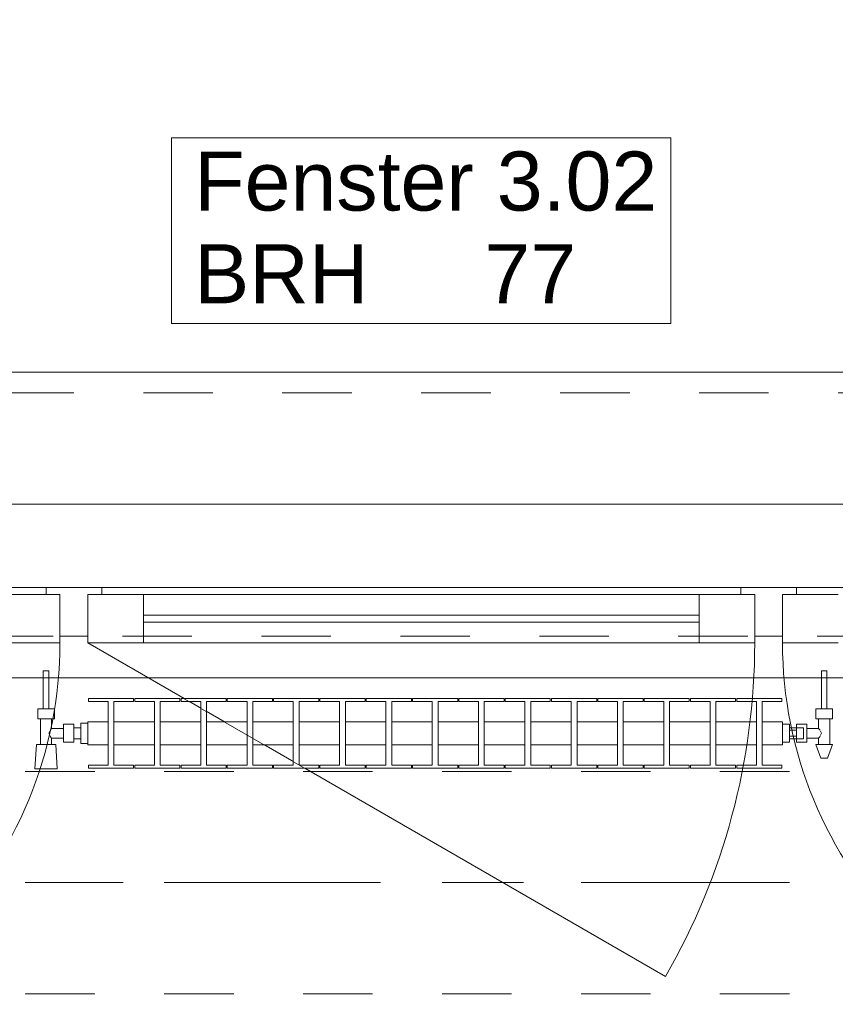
# Model space of a CAD drawing. Header units: metres. Extents: x -4 to 99, y -11 to 17.
# Tile 661 of 747: x 55.77 to 56.95, y 12.97 to 14.39. Entities that reach past the tile are written whole.
import ezdxf

# ---------------------------------------------------------------- set-up
doc = ezdxf.new("R2010")
doc.units = ezdxf.units.M
doc.header["$MEASUREMENT"] = 0
for name, pattern in [('Achse', [0.2, 0.1, -0.05, 0, -0.05]), ('Strichlinie doppelt', [0.546806, 0.264583, -0.105833, 0.070556, -0.105833]), ('Strichlinie eng', [0.115, 0.075, -0.04]), ('Untersicht', [0.1, 0.075, -0.025]), ('Wipeout_Contour', [1, 0, -1])]:
    doc.linetypes.add(name, pattern=pattern)
for name, color, linetype in [('152 - Bemaßung_ Beschriftung.Ausbau', 7, 'Continuous'), ('451 - Universal.Achsen Raster', 7, 'Continuous'), ('603 - Struktur.Bodenplatte_ Decke Roh', 7, 'Continuous'), ('604 - Struktur.Wand Aussen', 7, 'Continuous'), ('608 - Struktur.Träger', 7, 'Continuous'), ('650 - Abdeckung.Fußboden Aufbau', 7, 'Continuous'), ('801 - HKLSE.Heizung_ Klima_ Lüftung', 7, 'Continuous'), ('Neubau_653 - Abdeckung.TB Verkofferung', 7, 'Continuous')]:
    doc.layers.add(name, color=color, linetype=linetype)
doc.styles.add('ERSTELLTER_STIL_2', font='txt')
doc.dimstyles.new('ERSTELLTER_STIL__2', dxfattribs={"dimtxt": 0.1, "dimasz": 0.0532, "dimexe": 0.18, "dimexo": 0.0625, "dimgap": 0, "dimtad": 1, "dimtih": 1, "dimtoh": 1, "dimzin": 0, "dimdsep": 46, "dimtxsty": 'ERSTELLTER_STIL_2', "dimblk": 'ARROWHEAD_2', "dimblk1": 'ARROWHEAD_2', "dimblk2": 'ARROWHEAD_2', "dimcen": 0.09, "dimse1": 1, "dimse2": 1, "dimclrd": 7, "dimclre": 7, "dimclrt": 7, "dimazin": 0, "dimtfac": 1, "dimtdec": 4, "dimtmove": 0, "dimatfit": 3, "dimfxl": 1, "dimtolj": 1, "dimtzin": 0, "dimarcsym": 0})

# ---------------------------------------------------------------- blocks, each defined once
blk = doc.blocks.new('*D258')
at = {"layer": '152 - Bemaßung_ Beschriftung.Ausbau', "color": 7, "linetype": 'Continuous', "lineweight": 5}
for p, q in [((55.15, 14.8025), (55.15, 14.9075)), ((57.55, 14.8025), (57.55, 14.9075)), ((55.1702, 14.89), (55.1298, 14.82)), ((57.5702, 14.89), (57.5298, 14.82)), ((55.15, 14.855), (57.55, 14.855))]:
    blk.add_line(p, q, dxfattribs=at)
at = {"layer": '152 - Bemaßung_ Beschriftung.Ausbau', "color": 7, "lineweight": 5, "char_height": 0.1, "attachment_point": 7, "style": 'ERSTELLTER_STIL_2'}
for s, insert in [('\\A1;{\\pql;\\fArial|b0|i0|c0|p38;2,40}', (56.217, 14.875)), ('\\A1;{\\pql;\\fArial|b0|i0|c0|p38;2,01}', (56.217, 14.735))]:
    blk.add_mtext(s, dxfattribs=dict(at, insert=insert))
blk = doc.blocks.new('ARROWHEAD_2')
at = {"color": 0, "linetype": 'Continuous', "lineweight": 0}
for p, q in [((-0.378, -0.655), (0.378, 0.655)), ((0, 0), (-1, 0))]:
    blk.add_line(p, q, dxfattribs=at)
blk = doc.blocks.new('*D291')
at = {"layer": '152 - Bemaßung_ Beschriftung.Ausbau', "color": 7, "linetype": 'Continuous', "lineweight": 5}
for p, q in [((54.6, 15.3025), (54.6, 15.4075)), ((58.055, 15.3025), (58.055, 15.4075)), ((54.6202, 15.39), (54.5798, 15.32)), ((58.0752, 15.39), (58.0348, 15.32)), ((54.6, 15.355), (58.055, 15.355))]:
    blk.add_line(p, q, dxfattribs=at)
at = {"layer": '152 - Bemaßung_ Beschriftung.Ausbau', "color": 7, "lineweight": 5, "char_height": 0.1, "attachment_point": 7, "style": 'ERSTELLTER_STIL_2'}
for s, insert in [('\\A1;{\\pql;\\fArial|b0|i0|c0|p38;3,45\\fArial|b0|i0|c0|p38;\\A1{\\H.66x;\\S5^  ;}}', (56.0936, 15.3556)), ('\\A1;{\\pql;\\fArial|b0|i0|c0|p38;15}', (57.883, 15.375))]:
    blk.add_mtext(s, dxfattribs=dict(at, insert=insert))
blk = doc.blocks.new('*D330')
at = {"layer": '152 - Bemaßung_ Beschriftung.Ausbau', "color": 7, "linetype": 'Continuous', "lineweight": 5}
for p, q in [((54.68, 15.8025), (54.68, 15.9075)), ((57.98, 15.8025), (57.98, 15.9075)), ((54.7002, 15.89), (54.6598, 15.82)), ((58.0002, 15.89), (57.9598, 15.82)), ((54.68, 15.855), (57.98, 15.855))]:
    blk.add_line(p, q, dxfattribs=at)
at = {"layer": '152 - Bemaßung_ Beschriftung.Ausbau', "color": 7, "lineweight": 5, "insert": (56.197, 15.875), "char_height": 0.1, "attachment_point": 7, "style": 'ERSTELLTER_STIL_2'}
blk.add_mtext('\\A1;{\\pql;\\fArial|b0|i0|c0|p38;3,30}', dxfattribs=at)

msp = doc.modelspace()

# ---------------------------------------------------------------- linework, layer by layer
at = {"layer": '451 - Universal.Achsen Raster', "color": 160, "linetype": 'Strichlinie doppelt', "lineweight": 9, "true_color": 0x3232ff}
msp.add_line((64.935, 13.15), (-3.175, 13.15), dxfattribs=at)
at = {"layer": '603 - Struktur.Bodenplatte_ Decke Roh', "color": 7, "linetype": 'Continuous', "lineweight": 18, "flags": 128}
msp.add_lwpolyline([(62.275, 0.005), (62.275, 13.695), (50.78, 13.695), (50.78, 13.455), (50.78, 13), (50.84, 13), (50.84, 8.585), (49.03, 8.585), (49.03, 8.725), (47.41, 8.725), (47.41, 13), (47.48, 13), (47.48, 13.455), (47.48, 13.695), (14.78, 13.695)], dxfattribs=at)
at = {"layer": '604 - Struktur.Wand Aussen', "color": 7, "linetype": 'Continuous', "lineweight": 9}
msp.add_line((57.45, 13.885), (55.25, 13.885), dxfattribs=at)
at = {"layer": '604 - Struktur.Wand Aussen', "color": 7, "linetype": 'Strichlinie eng', "lineweight": 9}
msp.add_line((57.45, 13.855), (55.25, 13.855), dxfattribs=at)
at = {"layer": '604 - Struktur.Wand Aussen', "color": 7, "linetype": 'Continuous', "lineweight": 13}
for p, q in [((55.26, 13.575), (55.81, 13.575)), ((55.81, 13.565), (55.81, 13.575)), ((55.81, 13.575), (55.85, 13.575)), ((55.85, 13.575), (55.89, 13.575)), ((55.89, 13.575), (56.81, 13.575)), ((55.89, 13.575), (55.89, 13.565)), ((56.81, 13.565), (56.81, 13.575)), ((56.81, 13.575), (56.85, 13.575)), ((56.85, 13.575), (56.89, 13.575)), ((56.89, 13.575), (57.44, 13.575)), ((56.89, 13.575), (56.89, 13.565)), ((55.75, 13.565), (55.83, 13.565)), ((55.83, 13.565), (55.81, 13.565)), ((55.83, 13.505), (55.83, 13.565)), ((55.83, 13.565), (55.83, 13.495)), ((55.89, 13.565), (55.87, 13.565)), ((55.87, 13.565), (55.87, 13.505)), ((55.87, 13.495), (55.87, 13.565)), ((55.87, 13.565), (55.95, 13.565)), ((55.95, 13.565), (56.75, 13.565)), ((55.95, 13.565), (55.95, 13.495)), ((56.75, 13.495), (56.75, 13.565)), ((56.75, 13.565), (56.83, 13.565)), ((56.83, 13.565), (56.81, 13.565)), ((56.83, 13.505), (56.83, 13.565)), ((56.83, 13.565), (56.83, 13.495)), ((56.89, 13.565), (56.87, 13.565)), ((56.87, 13.565), (56.87, 13.505)), ((56.87, 13.495), (56.87, 13.565)), ((56.87, 13.565), (56.95, 13.565)), ((55.95, 13.535), (56.75, 13.535)), ((56.75, 13.525), (55.95, 13.525)), ((55.85, 13.505), (55.83, 13.505)), ((55.87, 13.505), (55.85, 13.505)), ((56.85, 13.505), (56.83, 13.505)), ((56.87, 13.505), (56.85, 13.505)), ((55.83, 13.495), (55.75, 13.495)), ((55.95, 13.495), (55.87, 13.495)), ((56.75, 13.495), (55.95, 13.495)), ((56.83, 13.495), (56.75, 13.495)), ((56.95, 13.495), (56.87, 13.495))]:
    msp.add_line(p, q, dxfattribs=at)
at = {"layer": '604 - Struktur.Wand Aussen', "color": 7, "linetype": 'Continuous', "lineweight": 9, "flags": 128}
msp.add_lwpolyline([(55.9906, 13.955), (56.7094, 13.955), (56.7094, 14.0886), (56.7094, 14.2221), (55.9906, 14.2221), (55.9906, 14.0886)], close=True, dxfattribs=at)
at = {"layer": '608 - Struktur.Träger', "color": 7, "linetype": 'Achse', "lineweight": 9}
msp.add_line((50.78, 13.15), (61.88, 13.15), dxfattribs=at)
at = {"layer": '608 - Struktur.Träger', "color": 7, "linetype": 'Untersicht', "lineweight": 13}
msp.add_line((50.78, 12.99), (61.88, 12.99), dxfattribs=at)
at = {"layer": '650 - Abdeckung.Fußboden Aufbau', "color": 7, "linetype": 'Continuous', "lineweight": 13, "flags": 128}
msp.add_lwpolyline([(58.055, 8.24), (58.055, 8.51), (58.055, 12.99), (57.97, 12.99), (57.97, 13.445), (54.69, 13.445), (54.69, 12.99), (54.6, 12.99), (54.6, 8.51)], dxfattribs=at)
at = {"layer": 'Neubau_653 - Abdeckung.TB Verkofferung', "color": 1, "linetype": 'Untersicht', "lineweight": 9}
msp.add_line((51.12, 13.505), (62.025, 13.505), dxfattribs=at)

# ---------------------------------------------------------------- texts
at = {"layer": '604 - Struktur.Wand Aussen', "color": 7, "lineweight": 9, "char_height": 0.085, "style": 'ERSTELLTER_STIL_2'}
for s, insert, attachment_point in [('\\A1;{\\pql;\\pt0;\\fArial|b0|i0|c0|p38;Fenster 3.02}', (56.0232, 14.1163), 7), ('\\A1;{\\pql;\\pt0;\\fArial|b0|i0|c0|p38;}', (56.5699, 14.0886), 1), ('\\A1;{\\pql;\\pt0;\\fArial|b0|i0|c0|p38;BRH}', (56.0232, 14.0691), 1), ('\\A1;{\\pql;\\pt0,0.05;\\fArial|b0|i0|c0|p38;77\\fArial|b0|i0|c0|p38;\\A1{\\H.66x;\\S^  ;}\\fArial|b0|i0|c0|p38;\\fArial|b0|i0|c0|p38;\\A1{\\H.66x;\\S^  ;}}', (56.4409, 14.0691), 1)]:
    msp.add_mtext(s, dxfattribs=dict(at, insert=insert, attachment_point=attachment_point))

# ---------------------------------------------------------------- dimensions: what is measured, and where the dimension line sits
at = {"layer": '152 - Bemaßung_ Beschriftung.Ausbau', "color": 7, "linetype": 'Continuous', "lineweight": 5}
dim = msp.add_linear_dim(base=(57.55, 14.855), p1=(55.15, 13.575), p2=(57.55, 13.575), dimstyle='ERSTELLTER_STIL__2', dxfattribs=at)
dim.commit()
dim.dimension.update_dxf_attribs({"geometry": '*D258', "text_midpoint": (56.3469, 14.925), "dimtype": 160})

# ---------------------------------------------------------------- next in the draw order: wipeouts: each hides what was drawn before it
at = {"color": 254, "linetype": 'Wipeout_Contour', "lineweight": 0, "ltscale": 14135.989965}
msp.add_wipeout([(55.87, 13.3817), (55.87, 13.3483), (55.8992, 13.3483), (55.8992, 13.3192), (55.8708, 13.3192), (55.8708, 13.315), (55.9358, 13.315), (55.9358, 13.3192), (55.9075, 13.3192), (55.9075, 13.3483), (55.9658, 13.3483), (55.9658, 13.3192), (55.9375, 13.3192), (55.9375, 13.315), (56.0025, 13.315), (56.0025, 13.3192), (55.9742, 13.3192), (55.9742, 13.3483), (56.0325, 13.3483), (56.0325, 13.3192), (56.0042, 13.3192), (56.0042, 13.315), (56.0692, 13.315), (56.0692, 13.3192), (56.0408, 13.3192), (56.0408, 13.3483), (56.0992, 13.3483), (56.0992, 13.3192), (56.0708, 13.3192), (56.0708, 13.315), (56.1358, 13.315), (56.1358, 13.3192), (56.1075, 13.3192), (56.1075, 13.3483), (56.1658, 13.3483), (56.1658, 13.3192), (56.1375, 13.3192), (56.1375, 13.315), (56.2025, 13.315), (56.2025, 13.3192), (56.1742, 13.3192), (56.1742, 13.3483), (56.2325, 13.3483), (56.2325, 13.3192), (56.2042, 13.3192), (56.2042, 13.315), (56.2692, 13.315), (56.2692, 13.3192), (56.2408, 13.3192), (56.2408, 13.3483), (56.2992, 13.3483), (56.2992, 13.3192), (56.2708, 13.3192), (56.2708, 13.315), (56.3358, 13.315), (56.3358, 13.3192), (56.3075, 13.3192), (56.3075, 13.3483), (56.3658, 13.3483), (56.3658, 13.3192), (56.3375, 13.3192), (56.3375, 13.315), (56.4025, 13.315), (56.4025, 13.3192), (56.3742, 13.3192), (56.3742, 13.3483), (56.4325, 13.3483), (56.4325, 13.3192), (56.4042, 13.3192), (56.4042, 13.315), (56.4692, 13.315), (56.4692, 13.3192), (56.4408, 13.3192), (56.4408, 13.3483), (56.4992, 13.3483), (56.4992, 13.3192), (56.4708, 13.3192), (56.4708, 13.315), (56.5358, 13.315), (56.5358, 13.3192), (56.5075, 13.3192), (56.5075, 13.3483), (56.5658, 13.3483), (56.5658, 13.3192), (56.5375, 13.3192), (56.5375, 13.315), (56.6025, 13.315), (56.6025, 13.3192), (56.5742, 13.3192), (56.5742, 13.3483), (56.6325, 13.3483), (56.6325, 13.3192), (56.6042, 13.3192), (56.6042, 13.315), (56.6692, 13.315), (56.6692, 13.3192), (56.6408, 13.3192), (56.6408, 13.3483), (56.6992, 13.3483), (56.6992, 13.3192), (56.6708, 13.3192), (56.6708, 13.315), (56.7358, 13.315), (56.7358, 13.3192), (56.7075, 13.3192), (56.7075, 13.3483), (56.7658, 13.3483), (56.7658, 13.3192), (56.7375, 13.3192), (56.7375, 13.315), (56.8025, 13.315), (56.8025, 13.3192), (56.7742, 13.3192), (56.7742, 13.3483), (56.8325, 13.3483), (56.8325, 13.3192), (56.8042, 13.3192), (56.8042, 13.315), (56.8692, 13.315), (56.8692, 13.3192), (56.8408, 13.3192), (56.8408, 13.3483), (56.87, 13.3483), (56.87, 13.3817), (56.8408, 13.3817), (56.8408, 13.4108), (56.8692, 13.4108), (56.8692, 13.415), (56.8042, 13.415), (56.8042, 13.4108), (56.8325, 13.4108), (56.8325, 13.3817), (56.7742, 13.3817), (56.7742, 13.4108), (56.8025, 13.4108), (56.8025, 13.415), (56.7375, 13.415), (56.7375, 13.4108), (56.7658, 13.4108), (56.7658, 13.3817), (56.7075, 13.3817), (56.7075, 13.4108), (56.7358, 13.4108), (56.7358, 13.415), (56.6708, 13.415), (56.6708, 13.4108), (56.6992, 13.4108), (56.6992, 13.3817), (56.6408, 13.3817), (56.6408, 13.4108), (56.6692, 13.4108), (56.6692, 13.415), (56.6042, 13.415), (56.6042, 13.4108), (56.6325, 13.4108), (56.6325, 13.3817), (56.5742, 13.3817), (56.5742, 13.4108), (56.6025, 13.4108), (56.6025, 13.415), (56.5375, 13.415), (56.5375, 13.4108), (56.5658, 13.4108), (56.5658, 13.3817), (56.5075, 13.3817), (56.5075, 13.4108), (56.5358, 13.4108), (56.5358, 13.415), (56.4708, 13.415), (56.4708, 13.4108), (56.4992, 13.4108), (56.4992, 13.3817), (56.4408, 13.3817), (56.4408, 13.4108), (56.4692, 13.4108), (56.4692, 13.415), (56.4042, 13.415), (56.4042, 13.4108), (56.4325, 13.4108), (56.4325, 13.3817), (56.3742, 13.3817), (56.3742, 13.4108), (56.4025, 13.4108), (56.4025, 13.415), (56.3375, 13.415), (56.3375, 13.4108), (56.3658, 13.4108), (56.3658, 13.3817), (56.3075, 13.3817), (56.3075, 13.4108), (56.3358, 13.4108), (56.3358, 13.415), (56.2708, 13.415), (56.2708, 13.4108), (56.2992, 13.4108), (56.2992, 13.3817), (56.2408, 13.3817), (56.2408, 13.4108), (56.2692, 13.4108), (56.2692, 13.415), (56.2042, 13.415), (56.2042, 13.4108), (56.2325, 13.4108), (56.2325, 13.3817), (56.1742, 13.3817), (56.1742, 13.4108), (56.2025, 13.4108), (56.2025, 13.415), (56.1375, 13.415), (56.1375, 13.4108), (56.1658, 13.4108), (56.1658, 13.3817), (56.1075, 13.3817), (56.1075, 13.4108), (56.1358, 13.4108), (56.1358, 13.415), (56.0708, 13.415), (56.0708, 13.4108), (56.0992, 13.4108), (56.0992, 13.3817), (56.0408, 13.3817), (56.0408, 13.4108), (56.0692, 13.4108), (56.0692, 13.415), (56.0042, 13.415), (56.0042, 13.4108), (56.0325, 13.4108), (56.0325, 13.3817), (55.9742, 13.3817), (55.9742, 13.4108), (56.0025, 13.4108), (56.0025, 13.415), (55.9375, 13.415), (55.9375, 13.4108), (55.9658, 13.4108), (55.9658, 13.3817), (55.9075, 13.3817), (55.9075, 13.4108), (55.9358, 13.4108), (55.9358, 13.415), (55.8708, 13.415), (55.8708, 13.4108), (55.8992, 13.4108), (55.8992, 13.3817)], dxfattribs=at).dxf.layer = '801 - HKLSE.Heizung_ Klima_ Lüftung'

# ---------------------------------------------------------------- next in the draw order: linework, layer by layer
at = {"layer": '604 - Struktur.Wand Aussen', "color": 7, "linetype": 'Continuous', "lineweight": 9}
msp.add_arc((55.87, 13.495), 0.96, 330, 0, dxfattribs=at)
at = {"layer": '801 - HKLSE.Heizung_ Klima_ Lüftung', "color": 7, "linetype": 'Continuous', "lineweight": 5}
for p, q in [((55.8992, 13.4108), (55.8992, 13.3192)), ((55.9075, 13.3192), (55.9075, 13.4108)), ((55.9075, 13.4108), (55.9358, 13.4108)), ((55.9358, 13.4108), (55.9358, 13.415)), ((55.9375, 13.415), (55.9375, 13.4108)), ((56.0025, 13.415), (55.9375, 13.415)), ((55.9375, 13.415), (55.9375, 13.4108)), ((55.9375, 13.4108), (55.9658, 13.4108)), ((55.9658, 13.4108), (55.9658, 13.3192)), ((55.9742, 13.3192), (55.9742, 13.4108)), ((55.9742, 13.4108), (56.0025, 13.4108)), ((56.0025, 13.4108), (56.0025, 13.415)), ((56.0025, 13.4108), (56.0025, 13.415)), ((56.0692, 13.415), (56.0042, 13.415)), ((56.0042, 13.415), (56.0042, 13.4108)), ((56.0042, 13.4108), (56.0325, 13.4108)), ((56.0325, 13.4108), (56.0325, 13.3192)), ((56.0408, 13.3192), (56.0408, 13.4108)), ((56.0408, 13.4108), (56.0692, 13.4108)), ((56.0692, 13.4108), (56.0692, 13.415)), ((56.0692, 13.4108), (56.0692, 13.415)), ((56.1358, 13.415), (56.0708, 13.415)), ((56.0708, 13.415), (56.0708, 13.4108)), ((56.0708, 13.4108), (56.0992, 13.4108)), ((56.0992, 13.4108), (56.0992, 13.3192)), ((56.1075, 13.3192), (56.1075, 13.4108)), ((56.1075, 13.4108), (56.1358, 13.4108)), ((56.1358, 13.4108), (56.1358, 13.415)), ((56.1375, 13.415), (56.1375, 13.4108)), ((56.2025, 13.415), (56.1375, 13.415)), ((56.1375, 13.415), (56.1375, 13.4108)), ((56.1375, 13.4108), (56.1658, 13.4108)), ((56.1658, 13.4108), (56.1658, 13.3192)), ((56.1742, 13.3192), (56.1742, 13.4108)), ((56.1742, 13.4108), (56.2025, 13.4108)), ((56.2025, 13.4108), (56.2025, 13.415)), ((56.2025, 13.4108), (56.2025, 13.415)), ((56.2692, 13.415), (56.2042, 13.415)), ((56.2042, 13.415), (56.2042, 13.4108)), ((56.2042, 13.4108), (56.2325, 13.4108)), ((56.2325, 13.4108), (56.2325, 13.3192)), ((56.2408, 13.3192), (56.2408, 13.4108)), ((56.2408, 13.4108), (56.2692, 13.4108)), ((56.2692, 13.4108), (56.2692, 13.415)), ((56.2708, 13.415), (56.2708, 13.4108)), ((56.3358, 13.415), (56.2708, 13.415)), ((56.2708, 13.415), (56.2708, 13.4108)), ((56.2708, 13.4108), (56.2992, 13.4108)), ((56.2992, 13.4108), (56.2992, 13.3192)), ((56.3075, 13.3192), (56.3075, 13.4108)), ((56.3075, 13.4108), (56.3358, 13.4108)), ((56.3358, 13.4108), (56.3358, 13.415)), ((56.4025, 13.415), (56.3375, 13.415)), ((56.3375, 13.415), (56.3375, 13.4108)), ((56.3375, 13.4108), (56.3658, 13.4108)), ((56.3658, 13.4108), (56.3658, 13.3192)), ((56.3742, 13.3192), (56.3742, 13.4108)), ((56.3742, 13.4108), (56.4025, 13.4108)), ((56.4025, 13.4108), (56.4025, 13.415)), ((56.4025, 13.4108), (56.4025, 13.415)), ((56.4692, 13.415), (56.4042, 13.415)), ((56.4042, 13.415), (56.4042, 13.4108)), ((56.4042, 13.4108), (56.4325, 13.4108)), ((56.4325, 13.4108), (56.4325, 13.3192)), ((56.4408, 13.3192), (56.4408, 13.4108)), ((56.4408, 13.4108), (56.4692, 13.4108)), ((56.4692, 13.4108), (56.4692, 13.415)), ((56.4692, 13.4108), (56.4692, 13.415)), ((56.4708, 13.415), (56.4708, 13.4108)), ((56.5358, 13.415), (56.4708, 13.415)), ((56.4708, 13.415), (56.4708, 13.4108)), ((56.4708, 13.4108), (56.4992, 13.4108)), ((56.4992, 13.4108), (56.4992, 13.3192)), ((56.5075, 13.3192), (56.5075, 13.4108)), ((56.5075, 13.4108), (56.5358, 13.4108)), ((56.5358, 13.4108), (56.5358, 13.415)), ((56.6025, 13.415), (56.5375, 13.415)), ((56.5375, 13.415), (56.5375, 13.4108)), ((56.5375, 13.4108), (56.5658, 13.4108)), ((56.5658, 13.4108), (56.5658, 13.3192)), ((56.5742, 13.3192), (56.5742, 13.4108)), ((56.5742, 13.4108), (56.6025, 13.4108)), ((56.6025, 13.4108), (56.6025, 13.415)), ((56.6692, 13.415), (56.6042, 13.415)), ((56.6042, 13.415), (56.6042, 13.4108)), ((56.6042, 13.4108), (56.6325, 13.4108)), ((56.6325, 13.4108), (56.6325, 13.3192)), ((56.6408, 13.3192), (56.6408, 13.4108)), ((56.6408, 13.4108), (56.6692, 13.4108)), ((56.6692, 13.4108), (56.6692, 13.415)), ((56.6692, 13.4108), (56.6692, 13.415)), ((56.6708, 13.415), (56.6708, 13.4108)), ((56.7358, 13.415), (56.6708, 13.415)), ((56.6708, 13.415), (56.6708, 13.4108)), ((56.6708, 13.4108), (56.6992, 13.4108)), ((56.6992, 13.4108), (56.6992, 13.3192)), ((56.7075, 13.3192), (56.7075, 13.4108)), ((56.7075, 13.4108), (56.7358, 13.4108)), ((56.7358, 13.4108), (56.7358, 13.415)), ((56.7375, 13.415), (56.7375, 13.4108)), ((56.8025, 13.415), (56.7375, 13.415)), ((56.7375, 13.415), (56.7375, 13.4108)), ((56.7375, 13.4108), (56.7658, 13.4108)), ((56.7658, 13.4108), (56.7658, 13.3192)), ((56.7742, 13.3192), (56.7742, 13.4108)), ((56.7742, 13.4108), (56.8025, 13.4108)), ((56.8025, 13.4108), (56.8025, 13.415)), ((56.8025, 13.4108), (56.8025, 13.415)), ((56.8042, 13.415), (56.8042, 13.4108)), ((56.8042, 13.415), (56.8042, 13.4108)), ((56.8042, 13.4108), (56.8325, 13.4108)), ((56.8325, 13.4108), (56.8325, 13.3192)), ((56.8408, 13.3192), (56.8408, 13.4108)), ((55.9075, 13.3817), (55.9658, 13.3817)), ((55.9742, 13.3817), (56.0325, 13.3817)), ((56.0408, 13.3817), (56.0992, 13.3817)), ((56.1075, 13.3817), (56.1658, 13.3817)), ((56.1742, 13.3817), (56.2325, 13.3817)), ((56.2408, 13.3817), (56.2992, 13.3817)), ((56.3075, 13.3817), (56.3658, 13.3817)), ((56.3742, 13.3817), (56.4325, 13.3817)), ((56.4408, 13.3817), (56.4992, 13.3817)), ((56.5075, 13.3817), (56.5658, 13.3817)), ((56.5742, 13.3817), (56.6325, 13.3817)), ((56.6408, 13.3817), (56.6992, 13.3817)), ((56.7075, 13.3817), (56.7658, 13.3817)), ((56.7742, 13.3817), (56.8325, 13.3817)), ((55.9075, 13.3483), (55.9658, 13.3483)), ((55.9742, 13.3483), (56.0325, 13.3483)), ((56.0408, 13.3483), (56.0992, 13.3483)), ((56.1075, 13.3483), (56.1658, 13.3483)), ((56.1742, 13.3483), (56.2325, 13.3483)), ((56.2408, 13.3483), (56.2992, 13.3483)), ((56.3075, 13.3483), (56.3658, 13.3483)), ((56.3742, 13.3483), (56.4325, 13.3483)), ((56.4408, 13.3483), (56.4992, 13.3483)), ((56.5075, 13.3483), (56.5658, 13.3483)), ((56.5742, 13.3483), (56.6325, 13.3483)), ((56.6408, 13.3483), (56.6992, 13.3483)), ((56.7075, 13.3483), (56.7658, 13.3483)), ((56.7742, 13.3483), (56.8325, 13.3483)), ((55.9358, 13.3192), (55.9075, 13.3192)), ((55.9358, 13.315), (55.9358, 13.3192)), ((55.9375, 13.3192), (55.9375, 13.315)), ((55.9658, 13.3192), (55.9375, 13.3192)), ((55.9375, 13.3192), (55.9375, 13.315)), ((55.9375, 13.315), (56.0025, 13.315)), ((55.9375, 13.315), (56.0025, 13.315)), ((56.0025, 13.3192), (55.9742, 13.3192)), ((56.0025, 13.315), (56.0025, 13.3192)), ((56.0025, 13.315), (56.0025, 13.3192)), ((56.0325, 13.3192), (56.0042, 13.3192)), ((56.0042, 13.3192), (56.0042, 13.315)), ((56.0042, 13.315), (56.0692, 13.315)), ((56.0042, 13.315), (56.0692, 13.315)), ((56.0692, 13.3192), (56.0408, 13.3192)), ((56.0692, 13.315), (56.0692, 13.3192)), ((56.0692, 13.315), (56.0692, 13.3192)), ((56.0992, 13.3192), (56.0708, 13.3192)), ((56.0708, 13.3192), (56.0708, 13.315)), ((56.0708, 13.315), (56.1358, 13.315)), ((56.0708, 13.315), (56.1358, 13.315)), ((56.1358, 13.3192), (56.1075, 13.3192)), ((56.1358, 13.315), (56.1358, 13.3192)), ((56.1375, 13.3192), (56.1375, 13.315)), ((56.1658, 13.3192), (56.1375, 13.3192)), ((56.1375, 13.3192), (56.1375, 13.315)), ((56.1375, 13.315), (56.2025, 13.315)), ((56.1375, 13.315), (56.2025, 13.315)), ((56.2025, 13.3192), (56.1742, 13.3192)), ((56.2025, 13.315), (56.2025, 13.3192)), ((56.2025, 13.315), (56.2025, 13.3192)), ((56.2325, 13.3192), (56.2042, 13.3192)), ((56.2042, 13.3192), (56.2042, 13.315)), ((56.2042, 13.315), (56.2692, 13.315)), ((56.2042, 13.315), (56.2692, 13.315)), ((56.2692, 13.3192), (56.2408, 13.3192)), ((56.2692, 13.315), (56.2692, 13.3192)), ((56.2708, 13.3192), (56.2708, 13.315)), ((56.2992, 13.3192), (56.2708, 13.3192)), ((56.2708, 13.3192), (56.2708, 13.315)), ((56.2708, 13.315), (56.3358, 13.315)), ((56.2708, 13.315), (56.3358, 13.315)), ((56.3358, 13.3192), (56.3075, 13.3192)), ((56.3358, 13.315), (56.3358, 13.3192)), ((56.3658, 13.3192), (56.3375, 13.3192)), ((56.3375, 13.3192), (56.3375, 13.315)), ((56.3375, 13.315), (56.4025, 13.315)), ((56.3375, 13.315), (56.4025, 13.315)), ((56.4025, 13.3192), (56.3742, 13.3192)), ((56.4025, 13.315), (56.4025, 13.3192)), ((56.4025, 13.315), (56.4025, 13.3192)), ((56.4325, 13.3192), (56.4042, 13.3192)), ((56.4042, 13.3192), (56.4042, 13.315)), ((56.4042, 13.315), (56.4692, 13.315)), ((56.4042, 13.315), (56.4692, 13.315)), ((56.4692, 13.3192), (56.4408, 13.3192)), ((56.4692, 13.315), (56.4692, 13.3192)), ((56.4692, 13.315), (56.4692, 13.3192)), ((56.4708, 13.3192), (56.4708, 13.315)), ((56.4992, 13.3192), (56.4708, 13.3192)), ((56.4708, 13.3192), (56.4708, 13.315)), ((56.4708, 13.315), (56.5358, 13.315)), ((56.4708, 13.315), (56.5358, 13.315)), ((56.5358, 13.3192), (56.5075, 13.3192)), ((56.5358, 13.315), (56.5358, 13.3192)), ((56.5658, 13.3192), (56.5375, 13.3192)), ((56.5375, 13.3192), (56.5375, 13.315)), ((56.5375, 13.315), (56.6025, 13.315)), ((56.5375, 13.315), (56.6025, 13.315)), ((56.6025, 13.3192), (56.5742, 13.3192)), ((56.6025, 13.315), (56.6025, 13.3192)), ((56.6325, 13.3192), (56.6042, 13.3192)), ((56.6042, 13.3192), (56.6042, 13.315)), ((56.6042, 13.315), (56.6692, 13.315)), ((56.6042, 13.315), (56.6692, 13.315)), ((56.6692, 13.3192), (56.6408, 13.3192)), ((56.6692, 13.315), (56.6692, 13.3192)), ((56.6692, 13.315), (56.6692, 13.3192)), ((56.6708, 13.3192), (56.6708, 13.315)), ((56.6992, 13.3192), (56.6708, 13.3192)), ((56.6708, 13.3192), (56.6708, 13.315)), ((56.6708, 13.315), (56.7358, 13.315)), ((56.6708, 13.315), (56.7358, 13.315)), ((56.7358, 13.3192), (56.7075, 13.3192)), ((56.7358, 13.315), (56.7358, 13.3192)), ((56.7375, 13.3192), (56.7375, 13.315)), ((56.7658, 13.3192), (56.7375, 13.3192)), ((56.7375, 13.3192), (56.7375, 13.315)), ((56.7375, 13.315), (56.8025, 13.315)), ((56.7375, 13.315), (56.8025, 13.315)), ((56.8025, 13.3192), (56.7742, 13.3192)), ((56.8025, 13.315), (56.8025, 13.3192)), ((56.8025, 13.315), (56.8025, 13.3192)), ((56.8042, 13.3192), (56.8042, 13.315)), ((56.8325, 13.3192), (56.8042, 13.3192)), ((56.8042, 13.3192), (56.8042, 13.315)), ((56.8042, 13.315), (56.8692, 13.315)), ((56.8042, 13.315), (56.8692, 13.315)), ((56.8692, 13.3192), (56.8408, 13.3192)), ((56.8692, 13.315), (56.8692, 13.3192))]:
    msp.add_line(p, q, dxfattribs=at)

# ---------------------------------------------------------------- next in the draw order: wipeouts: each hides what was drawn before it
at = {"color": 254, "linetype": 'Wipeout_Contour', "lineweight": 0, "ltscale": 1837.810795}
msp.add_wipeout([(55.87, 13.3503), (55.87, 13.3797), (55.86, 13.3797), (55.86, 13.373), (55.85, 13.373), (55.85, 13.378), (55.835, 13.378), (55.835, 13.372), (55.818, 13.372), (55.818, 13.386), (55.822, 13.386), (55.822, 13.4), (55.814, 13.4), (55.814, 13.455), (55.806, 13.455), (55.806, 13.4), (55.798, 13.4), (55.798, 13.386), (55.802, 13.386), (55.802, 13.349), (55.796, 13.349), (55.794, 13.314), (55.826, 13.314), (55.824, 13.349), (55.818, 13.349), (55.818, 13.358), (55.835, 13.358), (55.835, 13.352), (55.85, 13.352), (55.85, 13.357), (55.86, 13.357), (55.86, 13.3503)], dxfattribs=at).dxf.layer = '801 - HKLSE.Heizung_ Klima_ Lüftung'
at = {"color": 254, "linetype": 'Wipeout_Contour', "lineweight": 0, "ltscale": 1867.385231}
msp.add_wipeout([(56.87, 13.352), (56.88, 13.352), (56.88, 13.357), (56.89, 13.357), (56.89, 13.352), (56.905, 13.352), (56.905, 13.358), (56.922, 13.358), (56.922, 13.349), (56.918, 13.349), (56.925, 13.329), (56.935, 13.329), (56.942, 13.349), (56.938, 13.349), (56.938, 13.386), (56.942, 13.386), (56.942, 13.4), (56.934, 13.4), (56.934, 13.455), (56.926, 13.455), (56.926, 13.4), (56.918, 13.4), (56.918, 13.386), (56.922, 13.386), (56.922, 13.372), (56.905, 13.372), (56.905, 13.378), (56.89, 13.378), (56.89, 13.373), (56.88, 13.373), (56.88, 13.378), (56.87, 13.378)], dxfattribs=at).dxf.layer = '801 - HKLSE.Heizung_ Klima_ Lüftung'

# ---------------------------------------------------------------- next in the draw order: linework, layer by layer
at = {"layer": '604 - Struktur.Wand Aussen', "color": 7, "linetype": 'Continuous', "lineweight": 9}
for p, q in [((55.87, 13.495), (56.7014, 13.015)), ((57.54, 13.445), (55.16, 13.445))]:
    msp.add_line(p, q, dxfattribs=at)
at = {"layer": '604 - Struktur.Wand Aussen', "color": 7, "linetype": 'Strichlinie eng', "lineweight": 9}
msp.add_line((57.54, 13.445), (55.16, 13.445), dxfattribs=at)
at = {"layer": '604 - Struktur.Wand Aussen', "color": 7, "linetype": 'Continuous', "lineweight": 9}
for centre, start, end in [((55.24, 13.495), 315, 0), ((57.46, 13.495), 180, 225)]:
    msp.add_arc(centre, 0.59, start, end, dxfattribs=at)
at = {"layer": '608 - Struktur.Träger', "color": 7, "linetype": 'Untersicht', "lineweight": 13}
msp.add_line((50.78, 13.31), (61.88, 13.31), dxfattribs=at)
at = {"layer": '801 - HKLSE.Heizung_ Klima_ Lüftung', "color": 7, "linetype": 'Continuous', "lineweight": 5}
for p, q in [((55.8072, 13.455), (55.806, 13.455)), ((55.806, 13.455), (55.806, 13.4)), ((55.81, 13.455), (55.8072, 13.455)), ((55.8128, 13.455), (55.81, 13.455)), ((55.814, 13.455), (55.8128, 13.455)), ((55.814, 13.455), (55.814, 13.4)), ((56.926, 13.455), (56.9272, 13.455)), ((56.926, 13.455), (56.926, 13.4)), ((56.9272, 13.455), (56.93, 13.455)), ((56.93, 13.455), (56.9328, 13.455)), ((56.9328, 13.455), (56.934, 13.455)), ((56.934, 13.455), (56.934, 13.4)), ((55.8708, 13.415), (55.8708, 13.4108)), ((55.9358, 13.415), (55.8708, 13.415)), ((55.8708, 13.415), (55.8708, 13.4108)), ((55.8708, 13.4108), (55.8992, 13.4108)), ((56.8692, 13.415), (56.8042, 13.415)), ((56.8408, 13.4108), (56.8692, 13.4108)), ((56.8692, 13.4108), (56.8692, 13.415)), ((55.804, 13.4), (55.798, 13.4)), ((55.798, 13.4), (55.798, 13.386)), ((55.816, 13.4), (55.804, 13.4)), ((55.8072, 13.4), (55.806, 13.4)), ((55.81, 13.4), (55.8072, 13.4)), ((55.8128, 13.4), (55.81, 13.4)), ((55.814, 13.4), (55.8128, 13.4)), ((55.822, 13.4), (55.816, 13.4)), ((55.822, 13.4), (55.822, 13.386)), ((56.918, 13.4), (56.924, 13.4)), ((56.918, 13.4), (56.918, 13.386)), ((56.924, 13.4), (56.936, 13.4)), ((56.926, 13.4), (56.9272, 13.4)), ((56.9272, 13.4), (56.93, 13.4)), ((56.93, 13.4), (56.9328, 13.4)), ((56.9328, 13.4), (56.934, 13.4)), ((56.936, 13.4), (56.942, 13.4)), ((56.942, 13.4), (56.942, 13.386)), ((55.804, 13.386), (55.798, 13.386)), ((55.802, 13.386), (55.802, 13.349)), ((55.816, 13.386), (55.804, 13.386)), ((55.822, 13.386), (55.816, 13.386)), ((55.818, 13.386), (55.818, 13.372)), ((56.918, 13.386), (56.924, 13.386)), ((56.922, 13.386), (56.922, 13.372)), ((56.924, 13.386), (56.936, 13.386)), ((56.936, 13.386), (56.942, 13.386)), ((56.938, 13.386), (56.938, 13.349)), ((55.8153, 13.3679), (55.8139, 13.365)), ((55.8163, 13.3699), (55.8158, 13.3689)), ((55.818, 13.372), (55.8163, 13.3699)), ((55.818, 13.372), (55.835, 13.372)), ((55.835, 13.378), (55.835, 13.3715)), ((55.835, 13.378), (55.85, 13.378)), ((55.835, 13.3715), (55.835, 13.3585)), ((55.85, 13.378), (55.85, 13.3715)), ((55.85, 13.373), (55.86, 13.373)), ((55.85, 13.3715), (55.85, 13.3585)), ((55.86, 13.3797), (55.86, 13.365)), ((55.86, 13.3797), (55.87, 13.3797)), ((55.86, 13.3797), (55.86, 13.365)), ((55.86, 13.3797), (55.87, 13.3797)), ((55.86, 13.373), (55.86, 13.3707)), ((55.86, 13.3707), (55.86, 13.365)), ((55.87, 13.3817), (55.87, 13.3768)), ((55.87, 13.3817), (55.8992, 13.3817)), ((55.87, 13.3768), (55.87, 13.365)), ((56.8408, 13.3817), (56.87, 13.3817)), ((56.87, 13.3817), (56.87, 13.3768)), ((56.87, 13.378), (56.88, 13.378)), ((56.87, 13.3768), (56.87, 13.365)), ((56.88, 13.378), (56.88, 13.365)), ((56.89, 13.373), (56.88, 13.373)), ((56.88, 13.3693), (56.89, 13.3693)), ((56.89, 13.373), (56.89, 13.378)), ((56.89, 13.378), (56.89, 13.3715)), ((56.905, 13.378), (56.89, 13.378)), ((56.89, 13.373), (56.89, 13.3707)), ((56.89, 13.373), (56.9, 13.373)), ((56.89, 13.373), (56.89, 13.3707)), ((56.89, 13.3715), (56.89, 13.3693)), ((56.89, 13.3707), (56.89, 13.365)), ((56.89, 13.3707), (56.89, 13.3693)), ((56.89, 13.3693), (56.89, 13.365)), ((56.9, 13.373), (56.9, 13.3707)), ((56.9, 13.3707), (56.9, 13.365)), ((56.905, 13.378), (56.905, 13.3715)), ((56.922, 13.372), (56.905, 13.372)), ((56.905, 13.3715), (56.905, 13.3585)), ((56.922, 13.372), (56.9237, 13.3699)), ((56.9237, 13.3699), (56.9242, 13.3689)), ((56.9247, 13.3679), (56.9261, 13.365)), ((55.8139, 13.365), (55.8153, 13.3621)), ((55.8158, 13.3611), (55.8163, 13.3601)), ((55.8163, 13.3601), (55.818, 13.358)), ((55.818, 13.358), (55.818, 13.349)), ((55.818, 13.358), (55.835, 13.358)), ((55.835, 13.3585), (55.835, 13.352)), ((55.85, 13.3585), (55.85, 13.352)), ((55.85, 13.357), (55.86, 13.357)), ((55.86, 13.365), (55.86, 13.3503)), ((55.86, 13.365), (55.86, 13.3503)), ((55.86, 13.365), (55.86, 13.3593)), ((55.86, 13.3593), (55.86, 13.357)), ((55.87, 13.365), (55.87, 13.3532)), ((56.87, 13.365), (56.87, 13.3532)), ((56.88, 13.365), (56.88, 13.352)), ((56.88, 13.3607), (56.89, 13.3607)), ((56.89, 13.357), (56.88, 13.357)), ((56.89, 13.365), (56.89, 13.3607)), ((56.89, 13.365), (56.89, 13.3593)), ((56.89, 13.3607), (56.89, 13.3585)), ((56.89, 13.3607), (56.89, 13.3593)), ((56.89, 13.3593), (56.89, 13.357)), ((56.89, 13.3593), (56.89, 13.357)), ((56.89, 13.3585), (56.89, 13.352)), ((56.89, 13.357), (56.9, 13.357)), ((56.89, 13.352), (56.89, 13.357)), ((56.9, 13.365), (56.9, 13.3593)), ((56.9, 13.3593), (56.9, 13.357)), ((56.905, 13.3585), (56.905, 13.352)), ((56.922, 13.358), (56.905, 13.358)), ((56.9237, 13.3601), (56.922, 13.358)), ((56.922, 13.358), (56.922, 13.349)), ((56.9242, 13.3611), (56.9237, 13.3601)), ((56.9261, 13.365), (56.9247, 13.3621)), ((55.796, 13.349), (55.794, 13.314)), ((55.8001, 13.349), (55.796, 13.349)), ((55.81, 13.349), (55.8001, 13.349)), ((55.8199, 13.349), (55.81, 13.349)), ((55.824, 13.349), (55.8199, 13.349)), ((55.824, 13.349), (55.826, 13.314)), ((55.835, 13.352), (55.85, 13.352)), ((55.86, 13.3503), (55.87, 13.3503)), ((55.86, 13.3503), (55.87, 13.3503)), ((55.86, 13.3503), (55.87, 13.3503)), ((55.86, 13.3503), (55.87, 13.3503)), ((55.87, 13.3532), (55.87, 13.3483)), ((55.87, 13.3483), (55.8992, 13.3483)), ((56.8408, 13.3483), (56.87, 13.3483)), ((56.87, 13.3532), (56.87, 13.3483)), ((56.87, 13.352), (56.88, 13.352)), ((56.87, 13.352), (56.88, 13.352)), ((56.87, 13.352), (56.88, 13.352)), ((56.87, 13.352), (56.88, 13.352)), ((56.905, 13.352), (56.89, 13.352)), ((56.918, 13.349), (56.9215, 13.349)), ((56.918, 13.349), (56.925, 13.329)), ((56.9215, 13.349), (56.93, 13.349)), ((56.93, 13.349), (56.9385, 13.349)), ((56.942, 13.349), (56.935, 13.329)), ((56.9385, 13.349), (56.942, 13.349)), ((56.925, 13.329), (56.9265, 13.329)), ((56.9265, 13.329), (56.93, 13.329)), ((56.93, 13.329), (56.9335, 13.329)), ((56.9335, 13.329), (56.935, 13.329)), ((55.7987, 13.314), (55.794, 13.314)), ((55.794, 13.314), (55.7987, 13.314)), ((55.81, 13.314), (55.7987, 13.314)), ((55.7987, 13.314), (55.81, 13.314)), ((55.8213, 13.314), (55.81, 13.314)), ((55.81, 13.314), (55.8213, 13.314)), ((55.8213, 13.314), (55.826, 13.314)), ((55.826, 13.314), (55.8213, 13.314)), ((55.8708, 13.3192), (55.8708, 13.315)), ((55.8992, 13.3192), (55.8708, 13.3192)), ((55.8708, 13.3192), (55.8708, 13.315)), ((55.8708, 13.315), (55.9358, 13.315)), ((55.8708, 13.315), (55.9358, 13.315))]:
    msp.add_line(p, q, dxfattribs=at)

# ---------------------------------------------------------------- next in the draw order: dimensions: what is measured, and where the dimension line sits
at = {"layer": '152 - Bemaßung_ Beschriftung.Ausbau', "color": 7, "linetype": 'Continuous', "lineweight": 5}
for base, p1, p2, picture, middle in [((57.98, 15.855), (54.68, 13), (57.98, 13), '*D330', (56.3268, 15.925)), ((58.05503, 15.355), (54.6, 10.70929), (58.05503, 10.61999), '*D291', (56.3585, 15.425))]:
    dim = msp.add_linear_dim(base=base, p1=p1, p2=p2, dimstyle='ERSTELLTER_STIL__2', dxfattribs=at)
    dim.commit()
    dim.dimension.update_dxf_attribs({"geometry": picture, "text_midpoint": middle, "dimtype": 160})

doc.saveas('drawing.dxf')
